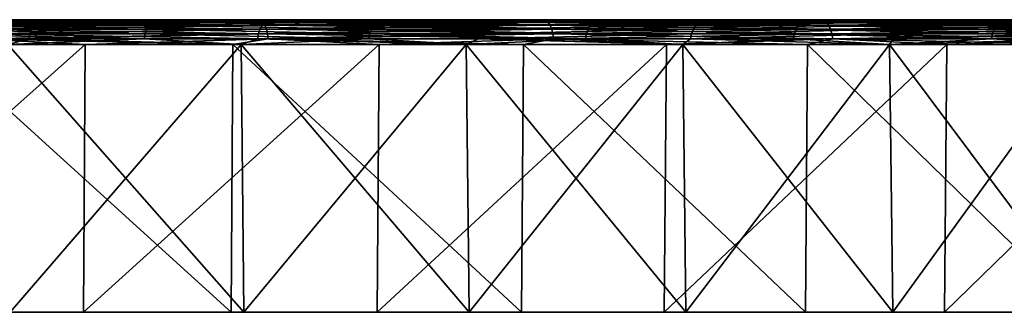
# Model space of a CAD drawing. Header units: millimetres. Extents: x -68 to 68, y 0 to 255.
# Tile 281 of 294: x 24 to 34, y 252 to 255. Entities that reach past the tile are written whole.
import ezdxf

# ---------------------------------------------------------------- set-up
doc = ezdxf.new("R2010")
doc.units = ezdxf.units.MM
doc.header["$LTSCALE"] = 52.148148
for name, color, linetype in [('62', 7, 'CONTINUOUS'), ('63', 7, 'CONTINUOUS'), ('66', 7, 'CONTINUOUS'), ('67', 7, 'CONTINUOUS'), ('68', 7, 'CONTINUOUS'), ('69', 7, 'CONTINUOUS'), ('70', 7, 'CONTINUOUS'), ('71', 7, 'CONTINUOUS'), ('72', 7, 'CONTINUOUS'), ('73', 7, 'CONTINUOUS')]:
    doc.layers.add(name, color=color, linetype=linetype)

msp = doc.modelspace()

# ---------------------------------------------------------------- linework, layer by layer
at = {"layer": '62', "color": 7, "linetype": 'CONTINUOUS'}
for points in [[(2.446, 252, -67.456), (5.702, 252, -67.259), (35.002, 252, -35.002), (2.446, 252, -67.456)], [(23.944, 252, -43.324), (2.446, 252, -67.456), (26.336, 252, -41.913), (23.944, 252, -43.324)], [(26.336, 252, -41.913), (2.446, 252, -67.456), (28.644, 252, -40.37), (26.336, 252, -41.913)], [(28.644, 252, -40.37), (2.446, 252, -67.456), (30.863, 252, -38.701), (28.644, 252, -40.37)], [(30.863, 252, -38.701), (2.446, 252, -67.456), (32.984, 252, -36.909), (30.863, 252, -38.701)], [(32.984, 252, -36.909), (2.446, 252, -67.456), (35.002, 252, -35.002), (32.984, 252, -36.909)], [(67.259, 252, -5.702), (67.456, 252, -2.446), (5.702, 252, -67.259), (67.259, 252, -5.702)], [(5.702, 252, -67.259), (67.456, 252, -2.446), (35.002, 252, -35.002), (5.702, 252, -67.259)], [(8.945, 252, -66.905), (67.259, 252, -5.702), (5.702, 252, -67.259), (8.945, 252, -66.905)], [(38.361, 252, -38.361), (66.905, 252, -8.945), (8.945, 252, -66.905), (38.361, 252, -38.361)], [(12.167, 252, -66.394), (38.361, 252, -38.361), (8.945, 252, -66.905), (12.167, 252, -66.394)], [(66.905, 252, -8.945), (67.259, 252, -5.702), (8.945, 252, -66.905), (66.905, 252, -8.945)], [(26.207, 252, 62.205), (23.171, 252, 63.398), (11.015, 252, 48.259), (26.207, 252, 62.205)], [(13.703, 252, 47.565), (26.207, 252, 62.205), (11.015, 252, 48.259), (13.703, 252, 47.565)], [(38.239, 252, -38.502), (38.361, 252, -38.361), (12.167, 252, -66.394), (38.239, 252, -38.502)], [(38.139, 252, -38.66), (38.239, 252, -38.502), (12.167, 252, -66.394), (38.139, 252, -38.66)], [(38.065, 252, -38.832), (38.139, 252, -38.66), (12.167, 252, -66.394), (38.065, 252, -38.832)], [(38.016, 252, -39.012), (38.065, 252, -38.832), (12.167, 252, -66.394), (38.016, 252, -39.012)], [(37.995, 252, -39.198), (38.016, 252, -39.012), (12.167, 252, -66.394), (37.995, 252, -39.198)], [(38.002, 252, -39.384), (37.995, 252, -39.198), (12.167, 252, -66.394), (38.002, 252, -39.384)], [(38.037, 252, -39.568), (38.002, 252, -39.384), (12.167, 252, -66.394), (38.037, 252, -39.568)], [(38.099, 252, -39.744), (38.037, 252, -39.568), (12.167, 252, -66.394), (38.099, 252, -39.744)], [(38.186, 252, -39.909), (38.099, 252, -39.744), (12.167, 252, -66.394), (38.186, 252, -39.909)], [(38.297, 252, -40.06), (38.186, 252, -39.909), (12.167, 252, -66.394), (38.297, 252, -40.06)], [(38.429, 252, -40.192), (38.297, 252, -40.06), (12.167, 252, -66.394), (38.429, 252, -40.192)], [(15.361, 252, -65.729), (38.429, 252, -40.192), (12.167, 252, -66.394), (15.361, 252, -65.729)], [(29.182, 252, 60.866), (26.207, 252, 62.205), (13.703, 252, 47.565), (29.182, 252, 60.866)], [(16.349, 252, 46.722), (29.182, 252, 60.866), (13.703, 252, 47.565), (16.349, 252, 46.722)], [(38.579, 252, -40.303), (38.429, 252, -40.192), (15.361, 252, -65.729), (38.579, 252, -40.303)], [(38.745, 252, -40.39), (38.579, 252, -40.303), (15.361, 252, -65.729), (38.745, 252, -40.39)], [(38.921, 252, -40.452), (38.745, 252, -40.39), (15.361, 252, -65.729), (38.921, 252, -40.452)], [(39.104, 252, -40.487), (38.921, 252, -40.452), (15.361, 252, -65.729), (39.104, 252, -40.487)], [(39.291, 252, -40.494), (39.104, 252, -40.487), (15.361, 252, -65.729), (39.291, 252, -40.494)], [(39.477, 252, -40.473), (39.291, 252, -40.494), (15.361, 252, -65.729), (39.477, 252, -40.473)], [(39.657, 252, -40.424), (39.477, 252, -40.473), (15.361, 252, -65.729), (39.657, 252, -40.424)], [(39.829, 252, -40.35), (39.657, 252, -40.424), (15.361, 252, -65.729), (39.829, 252, -40.35)], [(39.987, 252, -40.25), (39.829, 252, -40.35), (15.361, 252, -65.729), (39.987, 252, -40.25)], [(40.128, 252, -40.128), (39.987, 252, -40.25), (15.361, 252, -65.729), (40.128, 252, -40.128)], [(65.729, 252, -15.361), (40.128, 252, -40.128), (15.361, 252, -65.729), (65.729, 252, -15.361)], [(18.518, 252, -64.91), (65.729, 252, -15.361), (15.361, 252, -65.729), (18.518, 252, -64.91)], [(32.089, 252, 59.385), (29.182, 252, 60.866), (16.349, 252, 46.722), (32.089, 252, 59.385)], [(18.943, 252, 45.732), (32.089, 252, 59.385), (16.349, 252, 46.722), (18.943, 252, 45.732)], [(64.91, 252, -18.518), (65.729, 252, -15.361), (18.518, 252, -64.91), (64.91, 252, -18.518)], [(21.633, 252, -63.94), (64.91, 252, -18.518), (18.518, 252, -64.91), (21.633, 252, -63.94)], [(21.477, 252, 44.598), (32.089, 252, 59.385), (18.943, 252, 45.732), (21.477, 252, 44.598)], [(34.92, 252, 57.765), (32.089, 252, 59.385), (21.477, 252, 44.598), (34.92, 252, 57.765)], [(23.944, 252, 43.324), (34.92, 252, 57.765), (21.477, 252, 44.598), (23.944, 252, 43.324)], [(63.94, 252, -21.633), (64.91, 252, -18.518), (21.633, 252, -63.94), (63.94, 252, -21.633)], [(24.697, 252, -62.82), (63.94, 252, -21.633), (21.633, 252, -63.94), (24.697, 252, -62.82)], [(37.67, 252, 56.011), (34.92, 252, 57.765), (23.944, 252, 43.324), (37.67, 252, 56.011)], [(26.336, 252, 41.913), (37.67, 252, 56.011), (23.944, 252, 43.324), (26.336, 252, 41.913)], [(62.82, 252, -24.697), (63.94, 252, -21.633), (24.697, 252, -62.82), (62.82, 252, -24.697)], [(27.703, 252, -61.553), (62.82, 252, -24.697), (24.697, 252, -62.82), (27.703, 252, -61.553)], [(40.332, 252, 54.125), (37.67, 252, 56.011), (26.336, 252, 41.913), (40.332, 252, 54.125)], [(28.644, 252, 40.37), (40.332, 252, 54.125), (26.336, 252, 41.913), (28.644, 252, 40.37)], [(61.553, 252, -27.703), (62.82, 252, -24.697), (27.703, 252, -61.553), (61.553, 252, -27.703)], [(30.644, 252, -60.143), (61.553, 252, -27.703), (27.703, 252, -61.553), (30.644, 252, -60.143)], [(42.9, 252, 52.113), (40.332, 252, 54.125), (28.644, 252, 40.37), (42.9, 252, 52.113)], [(30.863, 252, 38.701), (42.9, 252, 52.113), (28.644, 252, 40.37), (30.863, 252, 38.701)], [(60.143, 252, -30.644), (61.553, 252, -27.703), (30.644, 252, -60.143), (60.143, 252, -30.644)], [(33.514, 252, -58.592), (60.143, 252, -30.644), (30.644, 252, -60.143), (33.514, 252, -58.592)], [(45.368, 252, 49.98), (42.9, 252, 52.113), (30.863, 252, 38.701), (45.368, 252, 49.98)], [(32.984, 252, 36.909), (45.368, 252, 49.98), (30.863, 252, 38.701), (32.984, 252, 36.909)], [(38.186, 252, 39.909), (38.297, 252, 40.06), (32.984, 252, 36.909), (38.186, 252, 39.909)], [(38.297, 252, 40.06), (45.368, 252, 49.98), (32.984, 252, 36.909), (38.297, 252, 40.06)], [(35.002, 252, 35.002), (38.186, 252, 39.909), (32.984, 252, 36.909), (35.002, 252, 35.002)], [(58.592, 252, -33.514), (60.143, 252, -30.644), (33.514, 252, -58.592), (58.592, 252, -33.514)], [(36.306, 252, -56.905), (58.592, 252, -33.514), (33.514, 252, -58.592), (36.306, 252, -56.905)]]:
    msp.add_3dface(points, dxfattribs=at)
at = {"layer": '63', "color": 7, "linetype": 'CONTINUOUS'}
for points in [[(26.443, 255, -42.084), (28.761, 255, -40.535), (-0.813, 255, -67.293), (26.443, 255, -42.084)], [(-0.813, 255, -67.293), (28.761, 255, -40.535), (2.439, 255, -67.254), (-0.813, 255, -67.293)], [(24.042, 255, -43.5), (26.443, 255, -42.084), (-0.813, 255, -67.293), (24.042, 255, -43.5)], [(33.119, 255, -37.06), (35.145, 255, -35.145), (2.439, 255, -67.254), (33.119, 255, -37.06)], [(2.439, 255, -67.254), (35.145, 255, -35.145), (67.057, 255, -5.685), (2.439, 255, -67.254)], [(30.989, 255, -38.859), (33.119, 255, -37.06), (2.439, 255, -67.254), (30.989, 255, -38.859)], [(28.761, 255, -40.535), (30.989, 255, -38.859), (2.439, 255, -67.254), (28.761, 255, -40.535)], [(5.685, 255, -67.057), (2.439, 255, -67.254), (67.057, 255, -5.685), (5.685, 255, -67.057)], [(37.441, 255, -37.441), (37.23, 255, -37.682), (5.685, 255, -67.057), (37.441, 255, -37.441)], [(37.441, 255, -37.441), (5.685, 255, -67.057), (66.704, 255, -8.918), (37.441, 255, -37.441)], [(36.796, 255, -38.533), (36.726, 255, -38.846), (5.685, 255, -67.057), (36.796, 255, -38.533)], [(5.685, 255, -67.057), (36.726, 255, -38.846), (8.918, 255, -66.704), (5.685, 255, -67.057)], [(36.904, 255, -38.232), (36.796, 255, -38.533), (5.685, 255, -67.057), (36.904, 255, -38.232)], [(37.05, 255, -37.946), (36.904, 255, -38.232), (5.685, 255, -67.057), (37.05, 255, -37.946)], [(37.23, 255, -37.682), (37.05, 255, -37.946), (5.685, 255, -67.057), (37.23, 255, -37.682)], [(66.704, 255, -8.918), (5.685, 255, -67.057), (67.057, 255, -5.685), (66.704, 255, -8.918)], [(37.135, 255, -40.678), (37.332, 255, -40.931), (8.918, 255, -66.704), (37.135, 255, -40.678)], [(8.918, 255, -66.704), (37.332, 255, -40.931), (12.131, 255, -66.196), (8.918, 255, -66.704)], [(36.972, 255, -40.402), (37.135, 255, -40.678), (8.918, 255, -66.704), (36.972, 255, -40.402)], [(36.845, 255, -40.108), (36.972, 255, -40.402), (8.918, 255, -66.704), (36.845, 255, -40.108)], [(36.756, 255, -39.801), (36.845, 255, -40.108), (8.918, 255, -66.704), (36.756, 255, -39.801)], [(36.706, 255, -39.484), (36.756, 255, -39.801), (8.918, 255, -66.704), (36.706, 255, -39.484)], [(36.696, 255, -39.164), (36.706, 255, -39.484), (8.918, 255, -66.704), (36.696, 255, -39.164)], [(36.726, 255, -38.846), (36.696, 255, -39.164), (8.918, 255, -66.704), (36.726, 255, -38.846)], [(13.76, 255, 47.759), (11.06, 255, 48.456), (26.129, 255, 62.018), (13.76, 255, 47.759)], [(26.129, 255, 62.018), (11.06, 255, 48.456), (23.102, 255, 63.208), (26.129, 255, 62.018)], [(38.688, 255, -41.733), (39.004, 255, -41.783), (12.131, 255, -66.196), (38.688, 255, -41.733)], [(12.131, 255, -66.196), (39.004, 255, -41.783), (15.315, 255, -65.532), (12.131, 255, -66.196)], [(38.381, 255, -41.644), (38.688, 255, -41.733), (12.131, 255, -66.196), (38.381, 255, -41.644)], [(38.087, 255, -41.516), (38.381, 255, -41.644), (12.131, 255, -66.196), (38.087, 255, -41.516)], [(37.811, 255, -41.353), (38.087, 255, -41.516), (12.131, 255, -66.196), (37.811, 255, -41.353)], [(37.558, 255, -41.157), (37.811, 255, -41.353), (12.131, 255, -66.196), (37.558, 255, -41.157)], [(37.332, 255, -40.931), (37.558, 255, -41.157), (12.131, 255, -66.196), (37.332, 255, -40.931)], [(16.416, 255, 46.913), (13.76, 255, 47.759), (29.095, 255, 60.684), (16.416, 255, 46.913)], [(29.095, 255, 60.684), (13.76, 255, 47.759), (26.129, 255, 62.018), (29.095, 255, 60.684)], [(40.807, 255, -41.259), (41.048, 255, -41.048), (15.315, 255, -65.532), (40.807, 255, -41.259)], [(15.315, 255, -65.532), (41.048, 255, -41.048), (18.463, 255, -64.716), (15.315, 255, -65.532)], [(40.542, 255, -41.439), (40.807, 255, -41.259), (15.315, 255, -65.532), (40.542, 255, -41.439)], [(40.257, 255, -41.585), (40.542, 255, -41.439), (15.315, 255, -65.532), (40.257, 255, -41.585)], [(39.956, 255, -41.693), (40.257, 255, -41.585), (15.315, 255, -65.532), (39.956, 255, -41.693)], [(39.643, 255, -41.763), (39.956, 255, -41.693), (15.315, 255, -65.532), (39.643, 255, -41.763)], [(39.325, 255, -41.793), (39.643, 255, -41.763), (15.315, 255, -65.532), (39.325, 255, -41.793)], [(39.004, 255, -41.783), (39.325, 255, -41.793), (15.315, 255, -65.532), (39.004, 255, -41.783)], [(19.02, 255, 45.919), (16.416, 255, 46.913), (31.993, 255, 59.207), (19.02, 255, 45.919)], [(31.993, 255, 59.207), (16.416, 255, 46.913), (29.095, 255, 60.684), (31.993, 255, 59.207)], [(18.463, 255, -64.716), (41.048, 255, -41.048), (64.716, 255, -18.463), (18.463, 255, -64.716)], [(21.568, 255, -63.748), (18.463, 255, -64.716), (63.748, 255, -21.568), (21.568, 255, -63.748)], [(63.748, 255, -21.568), (18.463, 255, -64.716), (64.716, 255, -18.463), (63.748, 255, -21.568)], [(21.565, 255, 44.78), (19.02, 255, 45.919), (34.816, 255, 57.592), (21.565, 255, 44.78)], [(34.816, 255, 57.592), (19.02, 255, 45.919), (31.993, 255, 59.207), (34.816, 255, 57.592)], [(24.042, 255, 43.5), (21.565, 255, 44.78), (34.816, 255, 57.592), (24.042, 255, 43.5)], [(24.623, 255, -62.632), (21.568, 255, -63.748), (62.632, 255, -24.623), (24.623, 255, -62.632)], [(62.632, 255, -24.623), (21.568, 255, -63.748), (63.748, 255, -21.568), (62.632, 255, -24.623)], [(26.443, 255, 42.084), (24.042, 255, 43.5), (37.558, 255, 55.843), (26.443, 255, 42.084)], [(37.558, 255, 55.843), (24.042, 255, 43.5), (34.816, 255, 57.592), (37.558, 255, 55.843)], [(27.62, 255, -61.369), (24.623, 255, -62.632), (61.369, 255, -27.62), (27.62, 255, -61.369)], [(61.369, 255, -27.62), (24.623, 255, -62.632), (62.632, 255, -24.623), (61.369, 255, -27.62)], [(28.761, 255, 40.535), (26.443, 255, 42.084), (40.212, 255, 53.963), (28.761, 255, 40.535)], [(40.212, 255, 53.963), (26.443, 255, 42.084), (37.558, 255, 55.843), (40.212, 255, 53.963)], [(30.553, 255, -59.963), (27.62, 255, -61.369), (59.963, 255, -30.553), (30.553, 255, -59.963)], [(59.963, 255, -30.553), (27.62, 255, -61.369), (61.369, 255, -27.62), (59.963, 255, -30.553)], [(30.989, 255, 38.858), (28.761, 255, 40.535), (42.772, 255, 51.957), (30.989, 255, 38.858)], [(42.772, 255, 51.957), (28.761, 255, 40.535), (40.212, 255, 53.963), (42.772, 255, 51.957)], [(33.414, 255, -58.417), (30.553, 255, -59.963), (58.417, 255, -33.414), (33.414, 255, -58.417)], [(58.417, 255, -33.414), (30.553, 255, -59.963), (59.963, 255, -30.553), (58.417, 255, -33.414)], [(33.119, 255, 37.06), (30.989, 255, 38.858), (45.232, 255, 49.83), (33.119, 255, 37.06)], [(45.232, 255, 49.83), (30.989, 255, 38.858), (42.772, 255, 51.957), (45.232, 255, 49.83)], [(37.23, 255, 37.682), (37.441, 255, 37.441), (33.119, 255, 37.06), (37.23, 255, 37.682)], [(33.119, 255, 37.06), (37.441, 255, 37.441), (35.145, 255, 35.145), (33.119, 255, 37.06)], [(37.05, 255, 37.946), (37.23, 255, 37.682), (33.119, 255, 37.06), (37.05, 255, 37.946)], [(36.904, 255, 38.232), (37.05, 255, 37.946), (33.119, 255, 37.06), (36.904, 255, 38.232)], [(36.796, 255, 38.533), (36.904, 255, 38.232), (33.119, 255, 37.06), (36.796, 255, 38.533)], [(36.726, 255, 38.846), (36.796, 255, 38.533), (33.119, 255, 37.06), (36.726, 255, 38.846)], [(36.696, 255, 39.164), (36.726, 255, 38.846), (33.119, 255, 37.06), (36.696, 255, 39.164)], [(36.706, 255, 39.484), (36.696, 255, 39.164), (33.119, 255, 37.06), (36.706, 255, 39.484)], [(36.756, 255, 39.801), (36.706, 255, 39.484), (33.119, 255, 37.06), (36.756, 255, 39.801)], [(36.845, 255, 40.108), (36.756, 255, 39.801), (33.119, 255, 37.06), (36.845, 255, 40.108)], [(36.972, 255, 40.402), (36.845, 255, 40.108), (33.119, 255, 37.06), (36.972, 255, 40.402)], [(37.135, 255, 40.678), (36.972, 255, 40.402), (33.119, 255, 37.06), (37.135, 255, 40.678)], [(37.332, 255, 40.931), (37.135, 255, 40.678), (33.119, 255, 37.06), (37.332, 255, 40.931)], [(37.558, 255, 41.157), (37.332, 255, 40.931), (33.119, 255, 37.06), (37.558, 255, 41.157)], [(37.558, 255, 41.157), (33.119, 255, 37.06), (45.232, 255, 49.83), (37.558, 255, 41.157)], [(36.197, 255, -56.734), (33.414, 255, -58.417), (56.734, 255, -36.197), (36.197, 255, -56.734)], [(56.734, 255, -36.197), (33.414, 255, -58.417), (58.417, 255, -33.414), (56.734, 255, -36.197)]]:
    msp.add_3dface(points, dxfattribs=at)
at = {"layer": '66', "color": 7, "linetype": 'CONTINUOUS'}
for points in [[(23.171, 252, 63.398), (26.207, 252, 62.205), (23.188, 254.746, 63.443), (23.171, 252, 63.398)], [(23.188, 254.746, 63.443), (26.207, 252, 62.205), (26.226, 254.746, 62.249), (23.188, 254.746, 63.443)], [(26.207, 252, 62.205), (29.182, 252, 60.866), (26.226, 254.746, 62.249), (26.207, 252, 62.205)], [(26.226, 254.746, 62.249), (29.182, 252, 60.866), (29.203, 254.746, 60.909), (26.226, 254.746, 62.249)], [(29.182, 252, 60.866), (32.089, 252, 59.385), (29.203, 254.746, 60.909), (29.182, 252, 60.866)], [(29.203, 254.746, 60.909), (32.089, 252, 59.385), (32.111, 254.746, 59.427), (29.203, 254.746, 60.909)], [(32.089, 252, 59.385), (34.92, 252, 57.765), (32.111, 254.746, 59.427), (32.089, 252, 59.385)], [(32.111, 254.746, 59.427), (34.92, 252, 57.765), (34.945, 254.746, 57.806), (32.111, 254.746, 59.427)]]:
    msp.add_3dface(points, dxfattribs=at)
at = {"layer": '67', "color": 7, "linetype": 'CONTINUOUS'}
for points in [[(24.697, 252, -62.82), (21.633, 252, -63.94), (24.714, 254.746, -62.864), (24.697, 252, -62.82)], [(24.714, 254.746, -62.864), (21.633, 252, -63.94), (21.648, 254.746, -63.985), (24.714, 254.746, -62.864)], [(27.703, 252, -61.553), (24.697, 252, -62.82), (27.723, 254.746, -61.597), (27.703, 252, -61.553)], [(27.723, 254.746, -61.597), (24.697, 252, -62.82), (24.714, 254.746, -62.864), (27.723, 254.746, -61.597)], [(30.644, 252, -60.143), (27.703, 252, -61.553), (30.666, 254.746, -60.186), (30.644, 252, -60.143)], [(30.666, 254.746, -60.186), (27.703, 252, -61.553), (27.723, 254.746, -61.597), (30.666, 254.746, -60.186)], [(33.514, 252, -58.592), (30.644, 252, -60.143), (33.538, 254.746, -58.634), (33.514, 252, -58.592)], [(33.538, 254.746, -58.634), (30.644, 252, -60.143), (30.666, 254.746, -60.186), (33.538, 254.746, -58.634)], [(36.306, 252, -56.905), (33.514, 252, -58.592), (36.332, 254.746, -56.945), (36.306, 252, -56.905)], [(36.332, 254.746, -56.945), (33.514, 252, -58.592), (33.538, 254.746, -58.634), (36.332, 254.746, -56.945)]]:
    msp.add_3dface(points, dxfattribs=at)
at = {"layer": '68', "color": 7, "linetype": 'CONTINUOUS'}
for points in [[(26.31, 254.746, 41.872), (23.944, 252, 43.324), (23.921, 254.746, 43.282), (26.31, 254.746, 41.872)], [(26.336, 252, 41.913), (23.944, 252, 43.324), (26.31, 254.746, 41.872), (26.336, 252, 41.913)], [(28.616, 254.746, 40.331), (26.336, 252, 41.913), (26.31, 254.746, 41.872), (28.616, 254.746, 40.331)], [(28.644, 252, 40.37), (26.336, 252, 41.913), (28.616, 254.746, 40.331), (28.644, 252, 40.37)], [(30.833, 254.746, 38.663), (28.644, 252, 40.37), (28.616, 254.746, 40.331), (30.833, 254.746, 38.663)], [(30.863, 252, 38.701), (28.644, 252, 40.37), (30.833, 254.746, 38.663), (30.863, 252, 38.701)], [(32.952, 254.746, 36.874), (30.863, 252, 38.701), (30.833, 254.746, 38.663), (32.952, 254.746, 36.874)], [(32.984, 252, 36.909), (30.863, 252, 38.701), (32.952, 254.746, 36.874), (32.984, 252, 36.909)], [(34.968, 254.746, 34.968), (32.984, 252, 36.909), (32.952, 254.746, 36.874), (34.968, 254.746, 34.968)], [(35.002, 252, 35.002), (32.984, 252, 36.909), (34.968, 254.746, 34.968), (35.002, 252, 35.002)]]:
    msp.add_3dface(points, dxfattribs=at)
at = {"layer": '69', "color": 7, "linetype": 'CONTINUOUS'}
for points in [[(23.944, 252, -43.324), (26.336, 252, -41.913), (23.921, 254.746, -43.282), (23.944, 252, -43.324)], [(23.921, 254.746, -43.282), (26.336, 252, -41.913), (26.31, 254.746, -41.872), (23.921, 254.746, -43.282)], [(26.336, 252, -41.913), (28.644, 252, -40.37), (26.31, 254.746, -41.872), (26.336, 252, -41.913)], [(26.31, 254.746, -41.872), (28.644, 252, -40.37), (28.616, 254.746, -40.331), (26.31, 254.746, -41.872)], [(28.644, 252, -40.37), (30.863, 252, -38.701), (28.616, 254.746, -40.331), (28.644, 252, -40.37)], [(28.616, 254.746, -40.331), (30.863, 252, -38.701), (30.833, 254.746, -38.663), (28.616, 254.746, -40.331)], [(30.863, 252, -38.701), (32.984, 252, -36.909), (30.833, 254.746, -38.663), (30.863, 252, -38.701)], [(30.833, 254.746, -38.663), (32.984, 252, -36.909), (32.952, 254.746, -36.874), (30.833, 254.746, -38.663)], [(32.984, 252, -36.909), (35.002, 252, -35.002), (32.952, 254.746, -36.874), (32.984, 252, -36.909)], [(32.952, 254.746, -36.874), (35.002, 252, -35.002), (34.968, 254.746, -34.968), (32.952, 254.746, -36.874)]]:
    msp.add_3dface(points, dxfattribs=at)
at = {"layer": '70', "color": 7, "linetype": 'CONTINUOUS'}
for points in [[(21.565, 255, 44.78), (24.042, 255, 43.5), (21.804, 254.994, 44.601), (21.565, 255, 44.78)], [(21.76, 254.944, 44.51), (24.179, 254.944, 43.244), (21.742, 254.904, 44.475), (21.76, 254.944, 44.51)], [(21.742, 254.904, 44.475), (24.179, 254.944, 43.244), (24.159, 254.904, 43.21), (21.742, 254.904, 44.475)], [(21.781, 254.975, 44.553), (24.202, 254.975, 43.286), (21.76, 254.944, 44.51), (21.781, 254.975, 44.553)], [(21.76, 254.944, 44.51), (24.202, 254.975, 43.286), (24.179, 254.944, 43.244), (21.76, 254.944, 44.51)], [(21.804, 254.994, 44.601), (24.228, 254.994, 43.332), (21.781, 254.975, 44.553), (21.804, 254.994, 44.601)], [(21.781, 254.975, 44.553), (24.228, 254.994, 43.332), (24.202, 254.975, 43.286), (21.781, 254.975, 44.553)], [(21.804, 254.994, 44.601), (24.042, 255, 43.5), (24.228, 254.994, 43.332), (21.804, 254.994, 44.601)], [(24.042, 255, 43.5), (26.443, 255, 42.084), (24.228, 254.994, 43.332), (24.042, 255, 43.5)], [(24.179, 254.944, 43.244), (26.524, 254.944, 41.847), (24.159, 254.904, 43.21), (24.179, 254.944, 43.244)], [(24.159, 254.904, 43.21), (26.524, 254.944, 41.847), (26.503, 254.904, 41.813), (24.159, 254.904, 43.21)], [(24.202, 254.975, 43.286), (26.55, 254.975, 41.887), (24.179, 254.944, 43.244), (24.202, 254.975, 43.286)], [(24.179, 254.944, 43.244), (26.55, 254.975, 41.887), (26.524, 254.944, 41.847), (24.179, 254.944, 43.244)], [(24.228, 254.994, 43.332), (26.578, 254.994, 41.932), (24.202, 254.975, 43.286), (24.228, 254.994, 43.332)], [(24.202, 254.975, 43.286), (26.578, 254.994, 41.932), (26.55, 254.975, 41.887), (24.202, 254.975, 43.286)], [(24.228, 254.994, 43.332), (26.443, 255, 42.084), (26.578, 254.994, 41.932), (24.228, 254.994, 43.332)], [(26.443, 255, 42.084), (28.761, 255, 40.535), (26.578, 254.994, 41.932), (26.443, 255, 42.084)], [(26.524, 254.944, 41.847), (28.789, 254.944, 40.322), (26.503, 254.904, 41.813), (26.524, 254.944, 41.847)], [(26.503, 254.904, 41.813), (28.789, 254.944, 40.322), (28.766, 254.904, 40.29), (26.503, 254.904, 41.813)], [(26.55, 254.975, 41.887), (28.817, 254.975, 40.361), (26.524, 254.944, 41.847), (26.55, 254.975, 41.887)], [(26.524, 254.944, 41.847), (28.817, 254.975, 40.361), (28.789, 254.944, 40.322), (26.524, 254.944, 41.847)], [(26.578, 254.994, 41.932), (28.848, 254.994, 40.404), (26.55, 254.975, 41.887), (26.578, 254.994, 41.932)], [(26.55, 254.975, 41.887), (28.848, 254.994, 40.404), (28.817, 254.975, 40.361), (26.55, 254.975, 41.887)], [(26.578, 254.994, 41.932), (28.761, 255, 40.535), (28.848, 254.994, 40.404), (26.578, 254.994, 41.932)], [(28.761, 255, 40.535), (30.989, 255, 38.858), (28.848, 254.994, 40.404), (28.761, 255, 40.535)], [(28.789, 254.944, 40.322), (30.967, 254.944, 38.675), (28.766, 254.904, 40.29), (28.789, 254.944, 40.322)], [(28.766, 254.904, 40.29), (30.967, 254.944, 38.675), (30.942, 254.904, 38.644), (28.766, 254.904, 40.29)], [(28.817, 254.975, 40.361), (30.997, 254.975, 38.712), (28.789, 254.944, 40.322), (28.817, 254.975, 40.361)], [(28.789, 254.944, 40.322), (30.997, 254.975, 38.712), (30.967, 254.944, 38.675), (28.789, 254.944, 40.322)], [(28.848, 254.994, 40.404), (31.03, 254.994, 38.754), (28.817, 254.975, 40.361), (28.848, 254.994, 40.404)], [(28.817, 254.975, 40.361), (31.03, 254.994, 38.754), (30.997, 254.975, 38.712), (28.817, 254.975, 40.361)], [(28.848, 254.994, 40.404), (30.989, 255, 38.858), (31.03, 254.994, 38.754), (28.848, 254.994, 40.404)], [(30.967, 254.944, 38.675), (33.05, 254.944, 36.91), (30.942, 254.904, 38.644), (30.967, 254.944, 38.675)], [(30.942, 254.904, 38.644), (33.05, 254.944, 36.91), (33.024, 254.904, 36.88), (30.942, 254.904, 38.644)], [(30.997, 254.975, 38.712), (33.082, 254.975, 36.946), (30.967, 254.944, 38.675), (30.997, 254.975, 38.712)], [(30.967, 254.944, 38.675), (33.082, 254.975, 36.946), (33.05, 254.944, 36.91), (30.967, 254.944, 38.675)], [(30.989, 255, 38.858), (33.119, 255, 37.06), (31.03, 254.994, 38.754), (30.989, 255, 38.858)], [(31.03, 254.994, 38.754), (33.118, 254.994, 36.985), (30.997, 254.975, 38.712), (31.03, 254.994, 38.754)], [(30.997, 254.975, 38.712), (33.118, 254.994, 36.985), (33.082, 254.975, 36.946), (30.997, 254.975, 38.712)], [(31.03, 254.994, 38.754), (33.119, 255, 37.06), (33.118, 254.994, 36.985), (31.03, 254.994, 38.754)], [(33.05, 254.944, 36.91), (35.033, 254.944, 35.033), (33.024, 254.904, 36.88), (33.05, 254.944, 36.91)], [(33.024, 254.904, 36.88), (35.033, 254.944, 35.033), (35.005, 254.904, 35.005), (33.024, 254.904, 36.88)], [(33.082, 254.975, 36.946), (35.067, 254.975, 35.067), (33.05, 254.944, 36.91), (33.082, 254.975, 36.946)], [(33.05, 254.944, 36.91), (35.067, 254.975, 35.067), (35.033, 254.944, 35.033), (33.05, 254.944, 36.91)], [(33.118, 254.994, 36.985), (35.105, 254.994, 35.105), (33.082, 254.975, 36.946), (33.118, 254.994, 36.985)], [(33.082, 254.975, 36.946), (35.105, 254.994, 35.105), (35.067, 254.975, 35.067), (33.082, 254.975, 36.946)], [(33.119, 255, 37.06), (35.145, 255, 35.145), (33.118, 254.994, 36.985), (33.119, 255, 37.06)], [(33.118, 254.994, 36.985), (35.145, 255, 35.145), (35.105, 254.994, 35.105), (33.118, 254.994, 36.985)], [(21.729, 254.855, 44.448), (24.145, 254.855, 43.184), (21.722, 254.802, 44.432), (21.729, 254.855, 44.448)], [(21.722, 254.802, 44.432), (24.145, 254.855, 43.184), (24.136, 254.802, 43.168), (21.722, 254.802, 44.432)], [(21.742, 254.904, 44.475), (24.159, 254.904, 43.21), (21.729, 254.855, 44.448), (21.742, 254.904, 44.475)], [(21.729, 254.855, 44.448), (24.159, 254.904, 43.21), (24.145, 254.855, 43.184), (21.729, 254.855, 44.448)], [(24.145, 254.855, 43.184), (26.487, 254.855, 41.788), (24.136, 254.802, 43.168), (24.145, 254.855, 43.184)], [(24.136, 254.802, 43.168), (26.487, 254.855, 41.788), (26.478, 254.802, 41.773), (24.136, 254.802, 43.168)], [(24.159, 254.904, 43.21), (26.503, 254.904, 41.813), (24.145, 254.855, 43.184), (24.159, 254.904, 43.21)], [(24.145, 254.855, 43.184), (26.503, 254.904, 41.813), (26.487, 254.855, 41.788), (24.145, 254.855, 43.184)], [(26.487, 254.855, 41.788), (28.749, 254.855, 40.265), (26.478, 254.802, 41.773), (26.487, 254.855, 41.788)], [(26.478, 254.802, 41.773), (28.749, 254.855, 40.265), (28.739, 254.802, 40.251), (26.478, 254.802, 41.773)], [(26.503, 254.904, 41.813), (28.766, 254.904, 40.29), (26.487, 254.855, 41.788), (26.503, 254.904, 41.813)], [(26.487, 254.855, 41.788), (28.766, 254.904, 40.29), (28.749, 254.855, 40.265), (26.487, 254.855, 41.788)], [(28.749, 254.855, 40.265), (30.923, 254.855, 38.621), (28.739, 254.802, 40.251), (28.749, 254.855, 40.265)], [(28.739, 254.802, 40.251), (30.923, 254.855, 38.621), (30.912, 254.802, 38.607), (28.739, 254.802, 40.251)], [(28.766, 254.904, 40.29), (30.942, 254.904, 38.644), (28.749, 254.855, 40.265), (28.766, 254.904, 40.29)], [(28.749, 254.855, 40.265), (30.942, 254.904, 38.644), (30.923, 254.855, 38.621), (28.749, 254.855, 40.265)], [(30.923, 254.855, 38.621), (33.004, 254.855, 36.858), (30.912, 254.802, 38.607), (30.923, 254.855, 38.621)], [(30.912, 254.802, 38.607), (33.004, 254.855, 36.858), (32.992, 254.802, 36.845), (30.912, 254.802, 38.607)], [(30.942, 254.904, 38.644), (33.024, 254.904, 36.88), (30.923, 254.855, 38.621), (30.942, 254.904, 38.644)], [(30.923, 254.855, 38.621), (33.024, 254.904, 36.88), (33.004, 254.855, 36.858), (30.923, 254.855, 38.621)], [(33.004, 254.855, 36.858), (34.984, 254.855, 34.984), (32.992, 254.802, 36.845), (33.004, 254.855, 36.858)], [(32.992, 254.802, 36.845), (34.984, 254.855, 34.984), (34.972, 254.802, 34.972), (32.992, 254.802, 36.845)], [(33.024, 254.904, 36.88), (35.005, 254.904, 35.005), (33.004, 254.855, 36.858), (33.024, 254.904, 36.88)], [(33.004, 254.855, 36.858), (35.005, 254.904, 35.005), (34.984, 254.855, 34.984), (33.004, 254.855, 36.858)], [(23.921, 254.746, 43.282), (21.722, 254.802, 44.432), (24.136, 254.802, 43.168), (23.921, 254.746, 43.282)], [(26.31, 254.746, 41.872), (23.921, 254.746, 43.282), (24.136, 254.802, 43.168), (26.31, 254.746, 41.872)], [(26.31, 254.746, 41.872), (24.136, 254.802, 43.168), (26.478, 254.802, 41.773), (26.31, 254.746, 41.872)], [(28.616, 254.746, 40.331), (26.31, 254.746, 41.872), (26.478, 254.802, 41.773), (28.616, 254.746, 40.331)], [(28.616, 254.746, 40.331), (26.478, 254.802, 41.773), (28.739, 254.802, 40.251), (28.616, 254.746, 40.331)], [(30.833, 254.746, 38.663), (28.616, 254.746, 40.331), (28.739, 254.802, 40.251), (30.833, 254.746, 38.663)], [(30.833, 254.746, 38.663), (28.739, 254.802, 40.251), (30.912, 254.802, 38.607), (30.833, 254.746, 38.663)], [(32.952, 254.746, 36.874), (30.833, 254.746, 38.663), (30.912, 254.802, 38.607), (32.952, 254.746, 36.874)], [(32.952, 254.746, 36.874), (30.912, 254.802, 38.607), (32.992, 254.802, 36.845), (32.952, 254.746, 36.874)], [(34.968, 254.746, 34.968), (32.952, 254.746, 36.874), (34.972, 254.802, 34.972), (34.968, 254.746, 34.968)], [(32.952, 254.746, 36.874), (32.992, 254.802, 36.845), (34.972, 254.802, 34.972), (32.952, 254.746, 36.874)]]:
    msp.add_3dface(points, dxfattribs=at)
at = {"layer": '71', "color": 7, "linetype": 'CONTINUOUS'}
for points in [[(25.341, 254.904, -42.527), (22.978, 254.944, -43.894), (22.96, 254.904, -43.859), (25.341, 254.904, -42.527)], [(25.361, 254.944, -42.562), (23, 254.975, -43.936), (22.978, 254.944, -43.894), (25.361, 254.944, -42.562)], [(25.361, 254.944, -42.562), (22.978, 254.944, -43.894), (25.341, 254.904, -42.527), (25.361, 254.944, -42.562)], [(25.386, 254.975, -42.603), (23.025, 254.994, -43.984), (23, 254.975, -43.936), (25.386, 254.975, -42.603)], [(25.386, 254.975, -42.603), (23, 254.975, -43.936), (25.361, 254.944, -42.562), (25.386, 254.975, -42.603)], [(25.413, 254.994, -42.648), (24.042, 255, -43.5), (23.025, 254.994, -43.984), (25.413, 254.994, -42.648)], [(25.413, 254.994, -42.648), (23.025, 254.994, -43.984), (25.386, 254.975, -42.603), (25.413, 254.994, -42.648)], [(26.443, 255, -42.084), (24.042, 255, -43.5), (25.413, 254.994, -42.648), (26.443, 255, -42.084)], [(27.645, 254.904, -41.067), (25.361, 254.944, -42.562), (25.341, 254.904, -42.527), (27.645, 254.904, -41.067)], [(27.667, 254.944, -41.1), (25.386, 254.975, -42.603), (25.361, 254.944, -42.562), (27.667, 254.944, -41.1)], [(27.667, 254.944, -41.1), (25.361, 254.944, -42.562), (27.645, 254.904, -41.067), (27.667, 254.944, -41.1)], [(27.694, 254.975, -41.139), (25.413, 254.994, -42.648), (25.386, 254.975, -42.603), (27.694, 254.975, -41.139)], [(27.694, 254.975, -41.139), (25.386, 254.975, -42.603), (27.667, 254.944, -41.1), (27.694, 254.975, -41.139)], [(27.724, 254.994, -41.184), (26.443, 255, -42.084), (25.413, 254.994, -42.648), (27.724, 254.994, -41.184)], [(27.724, 254.994, -41.184), (25.413, 254.994, -42.648), (27.694, 254.975, -41.139), (27.724, 254.994, -41.184)], [(28.761, 255, -40.535), (26.443, 255, -42.084), (27.724, 254.994, -41.184), (28.761, 255, -40.535)], [(29.865, 254.904, -39.482), (27.667, 254.944, -41.1), (27.645, 254.904, -41.067), (29.865, 254.904, -39.482)], [(29.889, 254.944, -39.513), (27.694, 254.975, -41.139), (27.667, 254.944, -41.1), (29.889, 254.944, -39.513)], [(29.889, 254.944, -39.513), (27.667, 254.944, -41.1), (29.865, 254.904, -39.482), (29.889, 254.944, -39.513)], [(29.918, 254.975, -39.551), (27.724, 254.994, -41.184), (27.694, 254.975, -41.139), (29.918, 254.975, -39.551)], [(29.918, 254.975, -39.551), (27.694, 254.975, -41.139), (29.889, 254.944, -39.513), (29.918, 254.975, -39.551)], [(29.95, 254.994, -39.594), (28.761, 255, -40.535), (27.724, 254.994, -41.184), (29.95, 254.994, -39.594)], [(29.95, 254.994, -39.594), (27.724, 254.994, -41.184), (29.918, 254.975, -39.551), (29.95, 254.994, -39.594)], [(30.989, 255, -38.859), (28.761, 255, -40.535), (29.95, 254.994, -39.594), (30.989, 255, -38.859)], [(31.995, 254.904, -37.776), (29.889, 254.944, -39.513), (29.865, 254.904, -39.482), (31.995, 254.904, -37.776)], [(32.021, 254.944, -37.807), (29.918, 254.975, -39.551), (29.889, 254.944, -39.513), (32.021, 254.944, -37.807)], [(32.021, 254.944, -37.807), (29.889, 254.944, -39.513), (31.995, 254.904, -37.776), (32.021, 254.944, -37.807)], [(32.052, 254.975, -37.843), (29.95, 254.994, -39.594), (29.918, 254.975, -39.551), (32.052, 254.975, -37.843)], [(32.052, 254.975, -37.843), (29.918, 254.975, -39.551), (32.021, 254.944, -37.807), (32.052, 254.975, -37.843)], [(32.086, 254.994, -37.884), (30.989, 255, -38.859), (29.95, 254.994, -39.594), (32.086, 254.994, -37.884)], [(32.086, 254.994, -37.884), (29.95, 254.994, -39.594), (32.052, 254.975, -37.843), (32.086, 254.994, -37.884)], [(33.119, 255, -37.06), (30.989, 255, -38.859), (32.086, 254.994, -37.884), (33.119, 255, -37.06)], [(34.027, 254.904, -35.957), (32.021, 254.944, -37.807), (31.995, 254.904, -37.776), (34.027, 254.904, -35.957)], [(34.055, 254.944, -35.985), (32.052, 254.975, -37.843), (32.021, 254.944, -37.807), (34.055, 254.944, -35.985)], [(34.055, 254.944, -35.985), (32.021, 254.944, -37.807), (34.027, 254.904, -35.957), (34.055, 254.944, -35.985)], [(34.088, 254.975, -36.02), (32.086, 254.994, -37.884), (32.052, 254.975, -37.843), (34.088, 254.975, -36.02)], [(34.088, 254.975, -36.02), (32.052, 254.975, -37.843), (34.055, 254.944, -35.985), (34.088, 254.975, -36.02)], [(34.124, 254.994, -36.059), (33.119, 255, -37.06), (32.086, 254.994, -37.884), (34.124, 254.994, -36.059)], [(34.124, 254.994, -36.059), (32.086, 254.994, -37.884), (34.088, 254.975, -36.02), (34.124, 254.994, -36.059)], [(35.145, 255, -35.145), (33.119, 255, -37.06), (34.124, 254.994, -36.059), (35.145, 255, -35.145)], [(35.957, 254.904, -34.027), (34.055, 254.944, -35.985), (34.027, 254.904, -35.957), (35.957, 254.904, -34.027)], [(35.985, 254.944, -34.055), (34.088, 254.975, -36.02), (34.055, 254.944, -35.985), (35.985, 254.944, -34.055)], [(35.985, 254.944, -34.055), (34.055, 254.944, -35.985), (35.957, 254.904, -34.027), (35.985, 254.944, -34.055)], [(36.02, 254.975, -34.088), (34.124, 254.994, -36.059), (34.088, 254.975, -36.02), (36.02, 254.975, -34.088)], [(36.02, 254.975, -34.088), (34.088, 254.975, -36.02), (35.985, 254.944, -34.055), (36.02, 254.975, -34.088)], [(36.059, 254.994, -34.124), (35.145, 255, -35.145), (34.124, 254.994, -36.059), (36.059, 254.994, -34.124)], [(36.059, 254.994, -34.124), (34.124, 254.994, -36.059), (36.02, 254.975, -34.088), (36.059, 254.994, -34.124)], [(25.317, 254.802, -42.487), (22.946, 254.855, -43.833), (22.938, 254.802, -43.817), (25.317, 254.802, -42.487)], [(25.326, 254.855, -42.502), (22.96, 254.904, -43.859), (22.946, 254.855, -43.833), (25.326, 254.855, -42.502)], [(25.326, 254.855, -42.502), (22.946, 254.855, -43.833), (25.317, 254.802, -42.487), (25.326, 254.855, -42.502)], [(25.341, 254.904, -42.527), (22.96, 254.904, -43.859), (25.326, 254.855, -42.502), (25.341, 254.904, -42.527)], [(27.619, 254.802, -41.027), (25.326, 254.855, -42.502), (25.317, 254.802, -42.487), (27.619, 254.802, -41.027)], [(27.629, 254.855, -41.042), (25.341, 254.904, -42.527), (25.326, 254.855, -42.502), (27.629, 254.855, -41.042)], [(27.629, 254.855, -41.042), (25.326, 254.855, -42.502), (27.619, 254.802, -41.027), (27.629, 254.855, -41.042)], [(27.645, 254.904, -41.067), (25.341, 254.904, -42.527), (27.629, 254.855, -41.042), (27.645, 254.904, -41.067)], [(29.837, 254.802, -39.444), (27.629, 254.855, -41.042), (27.619, 254.802, -41.027), (29.837, 254.802, -39.444)], [(29.848, 254.855, -39.458), (27.645, 254.904, -41.067), (27.629, 254.855, -41.042), (29.848, 254.855, -39.458)], [(29.848, 254.855, -39.458), (27.629, 254.855, -41.042), (29.837, 254.802, -39.444), (29.848, 254.855, -39.458)], [(29.865, 254.904, -39.482), (27.645, 254.904, -41.067), (29.848, 254.855, -39.458), (29.865, 254.904, -39.482)], [(31.964, 254.802, -37.74), (29.848, 254.855, -39.458), (29.837, 254.802, -39.444), (31.964, 254.802, -37.74)], [(31.976, 254.855, -37.754), (29.865, 254.904, -39.482), (29.848, 254.855, -39.458), (31.976, 254.855, -37.754)], [(31.976, 254.855, -37.754), (29.848, 254.855, -39.458), (31.964, 254.802, -37.74), (31.976, 254.855, -37.754)], [(31.995, 254.904, -37.776), (29.865, 254.904, -39.482), (31.976, 254.855, -37.754), (31.995, 254.904, -37.776)], [(33.995, 254.802, -35.922), (31.976, 254.855, -37.754), (31.964, 254.802, -37.74), (33.995, 254.802, -35.922)], [(34.007, 254.855, -35.935), (31.995, 254.904, -37.776), (31.976, 254.855, -37.754), (34.007, 254.855, -35.935)], [(34.007, 254.855, -35.935), (31.976, 254.855, -37.754), (33.995, 254.802, -35.922), (34.007, 254.855, -35.935)], [(34.027, 254.904, -35.957), (31.995, 254.904, -37.776), (34.007, 254.855, -35.935), (34.027, 254.904, -35.957)], [(35.922, 254.802, -33.995), (34.007, 254.855, -35.935), (33.995, 254.802, -35.922), (35.922, 254.802, -33.995)], [(35.935, 254.855, -34.007), (34.027, 254.904, -35.957), (34.007, 254.855, -35.935), (35.935, 254.855, -34.007)], [(35.935, 254.855, -34.007), (34.007, 254.855, -35.935), (35.922, 254.802, -33.995), (35.935, 254.855, -34.007)], [(35.957, 254.904, -34.027), (34.027, 254.904, -35.957), (35.935, 254.855, -34.007), (35.957, 254.904, -34.027)], [(23.921, 254.746, -43.282), (25.317, 254.802, -42.487), (22.938, 254.802, -43.817), (23.921, 254.746, -43.282)], [(23.921, 254.746, -43.282), (26.31, 254.746, -41.872), (25.317, 254.802, -42.487), (23.921, 254.746, -43.282)], [(26.31, 254.746, -41.872), (27.619, 254.802, -41.027), (25.317, 254.802, -42.487), (26.31, 254.746, -41.872)], [(26.31, 254.746, -41.872), (28.616, 254.746, -40.331), (27.619, 254.802, -41.027), (26.31, 254.746, -41.872)], [(28.616, 254.746, -40.331), (29.837, 254.802, -39.444), (27.619, 254.802, -41.027), (28.616, 254.746, -40.331)], [(28.616, 254.746, -40.331), (30.833, 254.746, -38.663), (29.837, 254.802, -39.444), (28.616, 254.746, -40.331)], [(30.833, 254.746, -38.663), (31.964, 254.802, -37.74), (29.837, 254.802, -39.444), (30.833, 254.746, -38.663)], [(30.833, 254.746, -38.663), (32.952, 254.746, -36.874), (31.964, 254.802, -37.74), (30.833, 254.746, -38.663)], [(32.952, 254.746, -36.874), (33.995, 254.802, -35.922), (31.964, 254.802, -37.74), (32.952, 254.746, -36.874)], [(32.952, 254.746, -36.874), (34.968, 254.746, -34.968), (33.995, 254.802, -35.922), (32.952, 254.746, -36.874)], [(34.968, 254.746, -34.968), (35.922, 254.802, -33.995), (33.995, 254.802, -35.922), (34.968, 254.746, -34.968)]]:
    msp.add_3dface(points, dxfattribs=at)
at = {"layer": '72', "color": 7, "linetype": 'CONTINUOUS'}
for points in [[(21.568, 255, -63.748), (24.623, 255, -62.632), (23.538, 254.994, -63.107), (21.568, 255, -63.748)], [(23.538, 254.994, -63.107), (24.623, 255, -62.632), (26.514, 254.994, -61.916), (23.538, 254.994, -63.107)], [(23.538, 254.994, -63.107), (26.514, 254.994, -61.916), (23.556, 254.975, -63.157), (23.538, 254.994, -63.107)], [(23.556, 254.975, -63.157), (26.514, 254.994, -61.916), (26.535, 254.975, -61.965), (23.556, 254.975, -63.157)], [(23.556, 254.975, -63.157), (26.535, 254.975, -61.965), (23.573, 254.944, -63.202), (23.556, 254.975, -63.157)], [(23.573, 254.944, -63.202), (26.535, 254.975, -61.965), (26.554, 254.944, -62.009), (23.573, 254.944, -63.202)], [(23.573, 254.944, -63.202), (26.554, 254.944, -62.009), (23.587, 254.904, -63.239), (23.573, 254.944, -63.202)], [(23.587, 254.904, -63.239), (26.554, 254.944, -62.009), (26.569, 254.904, -62.045), (23.587, 254.904, -63.239)], [(24.623, 255, -62.632), (27.62, 255, -61.369), (26.514, 254.994, -61.916), (24.623, 255, -62.632)], [(26.514, 254.994, -61.916), (27.62, 255, -61.369), (29.43, 254.994, -60.584), (26.514, 254.994, -61.916)], [(26.514, 254.994, -61.916), (29.43, 254.994, -60.584), (26.535, 254.975, -61.965), (26.514, 254.994, -61.916)], [(26.535, 254.975, -61.965), (29.43, 254.994, -60.584), (29.453, 254.975, -60.632), (26.535, 254.975, -61.965)], [(26.535, 254.975, -61.965), (29.453, 254.975, -60.632), (26.554, 254.944, -62.009), (26.535, 254.975, -61.965)], [(26.554, 254.944, -62.009), (29.453, 254.975, -60.632), (29.474, 254.944, -60.675), (26.554, 254.944, -62.009)], [(26.554, 254.944, -62.009), (29.474, 254.944, -60.675), (26.569, 254.904, -62.045), (26.554, 254.944, -62.009)], [(26.569, 254.904, -62.045), (29.474, 254.944, -60.675), (29.492, 254.904, -60.711), (26.569, 254.904, -62.045)], [(27.62, 255, -61.369), (30.553, 255, -59.963), (29.43, 254.994, -60.584), (27.62, 255, -61.369)], [(29.43, 254.994, -60.584), (30.553, 255, -59.963), (32.279, 254.994, -59.115), (29.43, 254.994, -60.584)], [(29.43, 254.994, -60.584), (32.279, 254.994, -59.115), (29.453, 254.975, -60.632), (29.43, 254.994, -60.584)], [(29.453, 254.975, -60.632), (32.279, 254.994, -59.115), (32.305, 254.975, -59.162), (29.453, 254.975, -60.632)], [(29.453, 254.975, -60.632), (32.305, 254.975, -59.162), (29.474, 254.944, -60.675), (29.453, 254.975, -60.632)], [(29.474, 254.944, -60.675), (32.305, 254.975, -59.162), (32.328, 254.944, -59.204), (29.474, 254.944, -60.675)], [(29.474, 254.944, -60.675), (32.328, 254.944, -59.204), (29.492, 254.904, -60.711), (29.474, 254.944, -60.675)], [(29.492, 254.904, -60.711), (32.328, 254.944, -59.204), (32.347, 254.904, -59.239), (29.492, 254.904, -60.711)], [(30.553, 255, -59.963), (33.414, 255, -58.417), (32.279, 254.994, -59.115), (30.553, 255, -59.963)], [(32.279, 254.994, -59.115), (33.414, 255, -58.417), (35.056, 254.994, -57.512), (32.279, 254.994, -59.115)], [(32.279, 254.994, -59.115), (35.056, 254.994, -57.512), (32.305, 254.975, -59.162), (32.279, 254.994, -59.115)], [(32.305, 254.975, -59.162), (35.056, 254.994, -57.512), (35.083, 254.975, -57.558), (32.305, 254.975, -59.162)], [(32.305, 254.975, -59.162), (35.083, 254.975, -57.558), (32.328, 254.944, -59.204), (32.305, 254.975, -59.162)], [(32.328, 254.944, -59.204), (35.083, 254.975, -57.558), (35.108, 254.944, -57.599), (32.328, 254.944, -59.204)], [(32.328, 254.944, -59.204), (35.108, 254.944, -57.599), (32.347, 254.904, -59.239), (32.328, 254.944, -59.204)], [(32.347, 254.904, -59.239), (35.108, 254.944, -57.599), (35.129, 254.904, -57.633), (32.347, 254.904, -59.239)], [(33.414, 255, -58.417), (36.197, 255, -56.734), (35.056, 254.994, -57.512), (33.414, 255, -58.417)], [(23.587, 254.904, -63.239), (26.569, 254.904, -62.045), (23.597, 254.856, -63.267), (23.587, 254.904, -63.239)], [(23.597, 254.856, -63.267), (26.569, 254.904, -62.045), (26.581, 254.856, -62.073), (23.597, 254.856, -63.267)], [(23.597, 254.856, -63.267), (26.581, 254.856, -62.073), (23.604, 254.802, -63.284), (23.597, 254.856, -63.267)], [(23.604, 254.802, -63.284), (26.581, 254.856, -62.073), (26.588, 254.802, -62.089), (23.604, 254.802, -63.284)], [(26.569, 254.904, -62.045), (29.492, 254.904, -60.711), (26.581, 254.856, -62.073), (26.569, 254.904, -62.045)], [(26.581, 254.856, -62.073), (29.492, 254.904, -60.711), (29.504, 254.856, -60.738), (26.581, 254.856, -62.073)], [(26.581, 254.856, -62.073), (29.504, 254.856, -60.738), (26.588, 254.802, -62.089), (26.581, 254.856, -62.073)], [(26.588, 254.802, -62.089), (29.504, 254.856, -60.738), (29.512, 254.802, -60.754), (26.588, 254.802, -62.089)], [(29.492, 254.904, -60.711), (32.347, 254.904, -59.239), (29.504, 254.856, -60.738), (29.492, 254.904, -60.711)], [(29.504, 254.856, -60.738), (32.347, 254.904, -59.239), (32.361, 254.856, -59.265), (29.504, 254.856, -60.738)], [(29.504, 254.856, -60.738), (32.361, 254.856, -59.265), (29.512, 254.802, -60.754), (29.504, 254.856, -60.738)], [(29.512, 254.802, -60.754), (32.361, 254.856, -59.265), (32.37, 254.802, -59.281), (29.512, 254.802, -60.754)], [(32.347, 254.904, -59.239), (35.129, 254.904, -57.633), (32.361, 254.856, -59.265), (32.347, 254.904, -59.239)], [(32.361, 254.856, -59.265), (35.129, 254.904, -57.633), (35.144, 254.856, -57.658), (32.361, 254.856, -59.265)], [(32.361, 254.856, -59.265), (35.144, 254.856, -57.658), (32.37, 254.802, -59.281), (32.361, 254.856, -59.265)], [(32.37, 254.802, -59.281), (35.144, 254.856, -57.658), (35.154, 254.802, -57.673), (32.37, 254.802, -59.281)], [(24.714, 254.746, -62.864), (21.648, 254.746, -63.985), (23.604, 254.802, -63.284), (24.714, 254.746, -62.864)], [(24.714, 254.746, -62.864), (23.604, 254.802, -63.284), (26.588, 254.802, -62.089), (24.714, 254.746, -62.864)], [(27.723, 254.746, -61.597), (24.714, 254.746, -62.864), (26.588, 254.802, -62.089), (27.723, 254.746, -61.597)], [(27.723, 254.746, -61.597), (26.588, 254.802, -62.089), (29.512, 254.802, -60.754), (27.723, 254.746, -61.597)], [(30.666, 254.746, -60.186), (27.723, 254.746, -61.597), (29.512, 254.802, -60.754), (30.666, 254.746, -60.186)], [(30.666, 254.746, -60.186), (29.512, 254.802, -60.754), (32.37, 254.802, -59.281), (30.666, 254.746, -60.186)], [(33.538, 254.746, -58.634), (30.666, 254.746, -60.186), (32.37, 254.802, -59.281), (33.538, 254.746, -58.634)], [(33.538, 254.746, -58.634), (32.37, 254.802, -59.281), (35.154, 254.802, -57.673), (33.538, 254.746, -58.634)], [(36.332, 254.746, -56.945), (33.538, 254.746, -58.634), (35.154, 254.802, -57.673), (36.332, 254.746, -56.945)]]:
    msp.add_3dface(points, dxfattribs=at)
at = {"layer": '73', "color": 7, "linetype": 'CONTINUOUS'}
for points in [[(26.129, 255, 62.018), (23.102, 255, 63.208), (23.538, 254.994, 63.107), (26.129, 255, 62.018)], [(26.514, 254.994, 61.916), (26.129, 255, 62.018), (23.538, 254.994, 63.107), (26.514, 254.994, 61.916)], [(26.514, 254.994, 61.916), (23.538, 254.994, 63.107), (26.535, 254.975, 61.965), (26.514, 254.994, 61.916)], [(26.535, 254.975, 61.965), (23.538, 254.994, 63.107), (23.556, 254.975, 63.157), (26.535, 254.975, 61.965)], [(26.535, 254.975, 61.965), (23.556, 254.975, 63.157), (26.554, 254.944, 62.009), (26.535, 254.975, 61.965)], [(26.554, 254.944, 62.009), (23.556, 254.975, 63.157), (23.573, 254.944, 63.202), (26.554, 254.944, 62.009)], [(26.554, 254.944, 62.009), (23.573, 254.944, 63.202), (26.569, 254.904, 62.045), (26.554, 254.944, 62.009)], [(26.569, 254.904, 62.045), (23.573, 254.944, 63.202), (23.587, 254.904, 63.239), (26.569, 254.904, 62.045)], [(29.095, 255, 60.684), (26.129, 255, 62.018), (26.514, 254.994, 61.916), (29.095, 255, 60.684)], [(29.43, 254.994, 60.584), (29.095, 255, 60.684), (26.514, 254.994, 61.916), (29.43, 254.994, 60.584)], [(29.43, 254.994, 60.584), (26.514, 254.994, 61.916), (29.453, 254.975, 60.632), (29.43, 254.994, 60.584)], [(29.453, 254.975, 60.632), (26.514, 254.994, 61.916), (26.535, 254.975, 61.965), (29.453, 254.975, 60.632)], [(29.453, 254.975, 60.632), (26.535, 254.975, 61.965), (29.474, 254.944, 60.675), (29.453, 254.975, 60.632)], [(29.474, 254.944, 60.675), (26.535, 254.975, 61.965), (26.554, 254.944, 62.009), (29.474, 254.944, 60.675)], [(29.474, 254.944, 60.675), (26.554, 254.944, 62.009), (29.492, 254.904, 60.711), (29.474, 254.944, 60.675)], [(29.492, 254.904, 60.711), (26.554, 254.944, 62.009), (26.569, 254.904, 62.045), (29.492, 254.904, 60.711)], [(31.993, 255, 59.207), (29.095, 255, 60.684), (29.43, 254.994, 60.584), (31.993, 255, 59.207)], [(32.279, 254.994, 59.115), (31.993, 255, 59.207), (29.43, 254.994, 60.584), (32.279, 254.994, 59.115)], [(32.279, 254.994, 59.115), (29.43, 254.994, 60.584), (32.305, 254.975, 59.162), (32.279, 254.994, 59.115)], [(32.305, 254.975, 59.162), (29.43, 254.994, 60.584), (29.453, 254.975, 60.632), (32.305, 254.975, 59.162)], [(32.305, 254.975, 59.162), (29.453, 254.975, 60.632), (32.328, 254.944, 59.204), (32.305, 254.975, 59.162)], [(32.328, 254.944, 59.204), (29.453, 254.975, 60.632), (29.474, 254.944, 60.675), (32.328, 254.944, 59.204)], [(32.328, 254.944, 59.204), (29.474, 254.944, 60.675), (32.347, 254.904, 59.239), (32.328, 254.944, 59.204)], [(32.347, 254.904, 59.239), (29.474, 254.944, 60.675), (29.492, 254.904, 60.711), (32.347, 254.904, 59.239)], [(34.816, 255, 57.592), (31.993, 255, 59.207), (32.279, 254.994, 59.115), (34.816, 255, 57.592)], [(35.056, 254.994, 57.512), (34.816, 255, 57.592), (32.279, 254.994, 59.115), (35.056, 254.994, 57.512)], [(35.056, 254.994, 57.512), (32.279, 254.994, 59.115), (35.083, 254.975, 57.558), (35.056, 254.994, 57.512)], [(35.083, 254.975, 57.558), (32.279, 254.994, 59.115), (32.305, 254.975, 59.162), (35.083, 254.975, 57.558)], [(35.083, 254.975, 57.558), (32.305, 254.975, 59.162), (35.108, 254.944, 57.599), (35.083, 254.975, 57.558)], [(35.108, 254.944, 57.599), (32.305, 254.975, 59.162), (32.328, 254.944, 59.204), (35.108, 254.944, 57.599)], [(35.108, 254.944, 57.599), (32.328, 254.944, 59.204), (35.129, 254.904, 57.633), (35.108, 254.944, 57.599)], [(35.129, 254.904, 57.633), (32.328, 254.944, 59.204), (32.347, 254.904, 59.239), (35.129, 254.904, 57.633)], [(26.569, 254.904, 62.045), (23.587, 254.904, 63.239), (26.581, 254.856, 62.073), (26.569, 254.904, 62.045)], [(26.581, 254.856, 62.073), (23.587, 254.904, 63.239), (23.597, 254.856, 63.267), (26.581, 254.856, 62.073)], [(26.581, 254.856, 62.073), (23.597, 254.856, 63.267), (26.588, 254.802, 62.089), (26.581, 254.856, 62.073)], [(26.588, 254.802, 62.089), (23.597, 254.856, 63.267), (23.604, 254.802, 63.284), (26.588, 254.802, 62.089)], [(29.492, 254.904, 60.711), (26.569, 254.904, 62.045), (29.504, 254.856, 60.738), (29.492, 254.904, 60.711)], [(29.504, 254.856, 60.738), (26.569, 254.904, 62.045), (26.581, 254.856, 62.073), (29.504, 254.856, 60.738)], [(29.504, 254.856, 60.738), (26.581, 254.856, 62.073), (29.512, 254.802, 60.754), (29.504, 254.856, 60.738)], [(29.512, 254.802, 60.754), (26.581, 254.856, 62.073), (26.588, 254.802, 62.089), (29.512, 254.802, 60.754)], [(32.347, 254.904, 59.239), (29.492, 254.904, 60.711), (32.361, 254.856, 59.265), (32.347, 254.904, 59.239)], [(32.361, 254.856, 59.265), (29.492, 254.904, 60.711), (29.504, 254.856, 60.738), (32.361, 254.856, 59.265)], [(32.361, 254.856, 59.265), (29.504, 254.856, 60.738), (32.37, 254.802, 59.281), (32.361, 254.856, 59.265)], [(32.37, 254.802, 59.281), (29.504, 254.856, 60.738), (29.512, 254.802, 60.754), (32.37, 254.802, 59.281)], [(35.129, 254.904, 57.633), (32.347, 254.904, 59.239), (35.144, 254.856, 57.658), (35.129, 254.904, 57.633)], [(35.144, 254.856, 57.658), (32.347, 254.904, 59.239), (32.361, 254.856, 59.265), (35.144, 254.856, 57.658)], [(35.144, 254.856, 57.658), (32.361, 254.856, 59.265), (35.154, 254.802, 57.673), (35.144, 254.856, 57.658)], [(35.154, 254.802, 57.673), (32.361, 254.856, 59.265), (32.37, 254.802, 59.281), (35.154, 254.802, 57.673)], [(23.188, 254.746, 63.443), (26.226, 254.746, 62.249), (23.604, 254.802, 63.284), (23.188, 254.746, 63.443)], [(26.226, 254.746, 62.249), (26.588, 254.802, 62.089), (23.604, 254.802, 63.284), (26.226, 254.746, 62.249)], [(26.226, 254.746, 62.249), (29.203, 254.746, 60.909), (26.588, 254.802, 62.089), (26.226, 254.746, 62.249)], [(29.203, 254.746, 60.909), (29.512, 254.802, 60.754), (26.588, 254.802, 62.089), (29.203, 254.746, 60.909)], [(29.203, 254.746, 60.909), (32.111, 254.746, 59.427), (29.512, 254.802, 60.754), (29.203, 254.746, 60.909)], [(32.111, 254.746, 59.427), (32.37, 254.802, 59.281), (29.512, 254.802, 60.754), (32.111, 254.746, 59.427)], [(32.111, 254.746, 59.427), (34.945, 254.746, 57.806), (32.37, 254.802, 59.281), (32.111, 254.746, 59.427)], [(34.945, 254.746, 57.806), (35.154, 254.802, 57.673), (32.37, 254.802, 59.281), (34.945, 254.746, 57.806)]]:
    msp.add_3dface(points, dxfattribs=at)

doc.saveas('drawing.dxf')
